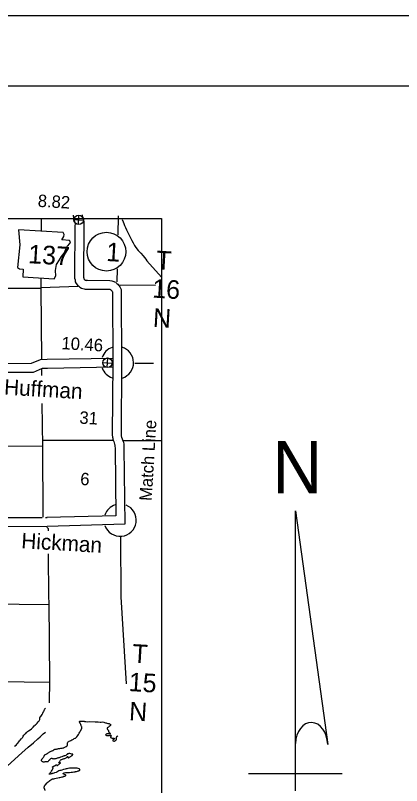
# Model space of a CAD drawing. Extents: x 1366406 to 1373462, y 376856 to 381998.
# Drawn here: x 1368569.5 to 1368782.4, y 380847.8 to 381272.9 of the extents above; entities that cross this region are included whole.
import ezdxf

# ---------------------------------------------------------------- set-up
doc = ezdxf.new("R2010")
doc.units = 0
for name, color, linetype in [('1', 7, 'Continuous'), ('10', 7, 'Continuous'), ('21', 7, 'Continuous'), ('24', 7, 'Continuous'), ('25', 7, 'Continuous'), ('26', 7, 'Continuous'), ('27', 7, 'Continuous'), ('30', 7, 'Continuous'), ('4', 7, 'Continuous'), ('5', 7, 'Continuous'), ('9', 7, 'Continuous'), ('R_Border', 7, 'Continuous'), ('R_Draft', 7, 'Continuous'), ('R_No Plot', 7, 'Continuous')]:
    doc.layers.add(name, color=color, linetype=linetype)

msp = doc.modelspace()

# ---------------------------------------------------------------- linework, layer by layer
at = {"layer": '1'}
for points in [[(1368628.33, 381160.28), (1368628.8, 381158.91), (1368629.25, 381157.94), (1368629.67, 381156.93), (1368630.1, 381155.8), (1368630.65, 381154.61), (1368631.28, 381153.39), (1368632.19, 381151.53), (1368632.91, 381150.04), (1368633.69, 381148.57), (1368634.37, 381147.38), (1368635.16, 381145.97), (1368635.84, 381144.85), (1368637.2, 381143.2), (1368638.65, 381141.69), (1368639.87, 381140.24), (1368641.32, 381138.34), (1368642.02, 381137.41), (1368650.02, 381128.45)], [(1368554.48, 380847.55), (1368556.89, 380850.57), (1368559.23, 380852.98), (1368561.82, 380855.68), (1368564.84, 380858.6), (1368569.09, 380862.39), (1368572.97, 380865.84), (1368576.42, 380868.99), (1368579.38, 380871.45), (1368581.89, 380873.6), (1368583.05, 380874.76), (1368584.83, 380876.35), (1368586.11, 380877.32)]]:
    msp.add_lwpolyline(points, dxfattribs=at)
at = {"layer": '10'}
for points in [[(1368606.21, 381162.78), (1368606.27, 381161.45), (1368606.3, 381161.35), (1368606.46, 381160.99), (1368606.93, 381159.86), (1368607.14, 381159.03), (1368607.23, 381157.91), (1368607.14, 381156.5), (1368606.99, 381128.83), (1368606.98, 381128.37), (1368607.1, 381127.9), (1368607.16, 381127.52), (1368607.32, 381127.29), (1368607.44, 381127.18), (1368607.8, 381126.86), (1368607.94, 381126.78), (1368607.97, 381126.77), (1368608.16, 381126.72), (1368608.63, 381126.67), (1368608.8, 381126.64), (1368609.37, 381126.7), (1368621.54, 381126.65), (1368622.69, 381126.45), (1368623.21, 381126.27), (1368623.71, 381126.1), (1368624.16, 381125.88), (1368624.77, 381125.57), (1368625.1, 381125.23), (1368625.46, 381124.95), (1368625.98, 381124.47), (1368626.39, 381123.95), (1368626.69, 381123.54), (1368627.02, 381123.02), (1368627.23, 381122.66), (1368627.84, 381121.59), (1368627.84, 381119.51), (1368628.03, 381081.37)], [(1368601.36, 381162.55), (1368601.45, 381160.69), (1368601.71, 381159.71), (1368602, 381159.06), (1368602.3, 381158.33), (1368602.33, 381158.24), (1368602.36, 381157.86), (1368602.28, 381156.67), (1368602.13, 381128.84), (1368602.12, 381127.77), (1368602.33, 381126.96), (1368602.49, 381125.81), (1368603.01, 381124.97), (1368603.66, 381124.05), (1368604.18, 381123.57), (1368604.96, 381122.88), (1368605.98, 381122.3), (1368606.67, 381122.08), (1368607.32, 381121.93), (1368607.98, 381121.85), (1368608.69, 381121.74), (1368609.61, 381121.84), (1368621.11, 381121.79), (1368621.49, 381121.72), (1368621.65, 381121.67), (1368621.83, 381121.61), (1368621.9, 381121.57), (1368622.29, 381121.26), (1368622.41, 381121.14), (1368622.52, 381121.01), (1368622.67, 381120.8), (1368622.86, 381120.51), (1368622.98, 381120.3), (1368622.98, 381119.51), (1368623.17, 381081.35)], [(1368562.95, 381080.82), (1368578.37, 381080.87), (1368583.33, 381083.02), (1368587, 381083.09)], [(1368587, 381083.09), (1368623.28, 381083.75)], [(1368562.96, 381075.96), (1368579.39, 381076.01), (1368584.39, 381078.18), (1368587.09, 381078.23)], [(1368623.17, 381081.38), (1368622.84, 381041.4), (1368622.91, 381040.15), (1368623.09, 381039.5), (1368623.19, 381038.98), (1368623.4, 381038.44), (1368623.67, 381037.62), (1368624.09, 381036.32), (1368624.31, 381035.83), (1368624.32, 381035.81), (1368624.34, 381035.2), (1368624.39, 381034), (1368624.83, 380996.74), (1368586.84, 380995.73)], [(1368628.03, 381081.34), (1368627.71, 381041.5), (1368627.74, 381040.92), (1368627.82, 381040.63), (1368627.87, 381040.37), (1368627.98, 381040.09), (1368628.3, 381039.11), (1368628.62, 381038.1), (1368629.01, 381037.28), (1368629.16, 381036.29), (1368629.2, 381035.39), (1368629.25, 381034.12), (1368629.74, 380992.01), (1368586.97, 380990.88)], [(1368587.09, 381078.23), (1368623.26, 381078.89)], [(1368506.3, 380996.03), (1368545.22, 380995.76), (1368584.24, 380995.74)], [(1368586.04, 380995.73), (1368586.9, 380995.73)], [(1368586.04, 380995.73), (1368586.9, 380995.73)], [(1368505.66, 380991.17), (1368545.2, 380990.9), (1368586.9, 380990.87)]]:
    msp.add_lwpolyline(points, dxfattribs=at)
at = {"layer": '21'}
msp.add_lwpolyline([(1368571.2, 381154.46), (1368571.94, 381146.18), (1368570.66, 381133.77), (1368571.72, 381133.02), (1368573.77, 381132.9), (1368573.51, 381128.52), (1368590.75, 381127.5), (1368591.67, 381129.23), (1368591.57, 381132.12), (1368592.17, 381135.38), (1368593.83, 381137.89), (1368594.9, 381139.75), (1368596.39, 381141.72), (1368597.34, 381143.86), (1368598.13, 381145.6), (1368599.45, 381147.03), (1368599.78, 381147.97), (1368599.27, 381148.69), (1368595.03, 381148.94), (1368596.1, 381150.8), (1368596.31, 381152.02), (1368595.8, 381153)], close=True, dxfattribs=at)
at = {"layer": '24'}
for centre, start, end in [((1368625.7, 381081.24), 109.0096, 161.2793), ((1368625.7, 381081.24), 287.6669, 73.5601), ((1368625.7, 381081.24), 199.4118, 250.8269), ((1368627.19, 380994.31), 107.5517, 161.9642), ((1368627.19, 380994.31), 199.1348, 68.4731)]:
    msp.add_arc(centre, 8.91, start, end, dxfattribs=at)
at = {"layer": '26'}
for p, q in [((1368604.21, 381157.39), (1368604.52, 381162.65)), ((1368601.74, 381160.18), (1368606.99, 381159.87)), ((1368620.1, 381078.54), (1368620.41, 381083.8)), ((1368617.62, 381081.33), (1368622.88, 381081.02))]:
    msp.add_line(p, q, dxfattribs=at)
for centre in [(1368604.37, 381160.02), (1368620.25, 381081.17)]:
    msp.add_circle(centre, 2.63, dxfattribs=at)
at = {"layer": '27'}
msp.add_circle((1368619.66, 381142.47), 10.69, dxfattribs=at)
at = {"layer": '30'}
for p, q in [((1368648.84, 381122.05), (1368648.84, 381122.05)), ((1368635.68, 380904.93), (1368635.68, 380904.93))]:
    msp.add_line(p, q, dxfattribs=at)
at = {"layer": '4'}
for points in [[(1368583.71, 381160.51), (1368583.66, 381154.11)], [(1368583.44, 381127.62), (1368583.4, 381122.64), (1368583.43, 381122.32), (1368583.87, 381083.07)], [(1368583.88, 381077.86), (1368583.91, 381074.06)], [(1368584.07, 381058.75), (1368584.31, 381035.14), (1368584.54, 380995.99)], [(1368584.31, 381035.14), (1368545.41, 381034.92), (1368541.32, 381034.92), (1368502.74, 381035.1), (1368498.53, 381035.14), (1368459.55, 381035.47), (1368454.86, 381035.64), (1368438.23, 381035.5)], [(1368584.27, 381038.38), (1368623.33, 381038.51)], [(1368628.99, 381038.34), (1368650.02, 381038.23)], [(1368587.67, 380988.34), (1368587.66, 380989.48), (1368586.82, 380990.5)], [(1368588.33, 380893.56), (1368588.46, 380905.81), (1368588.03, 380948.77), (1368587.89, 380951.85), (1368587.74, 380975.73)]]:
    msp.add_lwpolyline(points, dxfattribs=at)
at = {"layer": '5'}
for points in [[(1368626.05, 381162.24), (1368625.88, 381151.8)], [(1368625.58, 381133.06), (1368625.46, 381125.87)], [(1368526.04, 381121.73), (1368540.07, 381122.28), (1368583.43, 381122.32)], [(1368583.4, 381122.64), (1368604.07, 381123.38)], [(1368627.11, 381124.13), (1368646.66, 381124.06)], [(1368635.38, 381081), (1368645.57, 381080.96)], [(1368625.19, 381038.52), (1368625.19, 381038.52)], [(1368627.36, 380985.06), (1368627.68, 380951.94), (1368630.6, 380904.03)], [(1368554.87, 380948.03), (1368588.04, 380947.8)], [(1368503.5, 380905.88), (1368545.94, 380905.51), (1368588.45, 380904.94)]]:
    msp.add_lwpolyline(points, dxfattribs=at)
at = {"layer": '9'}
for points in [[(1368568.99, 380869.55), (1368569.93, 380870.19), (1368570.49, 380870.85), (1368570.78, 380871.22), (1368571.27, 380871.89), (1368571.7, 380872.45), (1368572.01, 380872.82), (1368572.63, 380873.53), (1368572.94, 380873.86), (1368573.23, 380874.23), (1368573.49, 380874.6), (1368573.82, 380875.1), (1368574.18, 380875.6), (1368574.54, 380876), (1368574.88, 380876.37), (1368575.13, 380876.61), (1368575.54, 380877.09), (1368575.88, 380877.44), (1368576.04, 380877.6), (1368576.74, 380878.06), (1368577.63, 380878.51), (1368578.38, 380879.16), (1368579.25, 380880.09), (1368579.8, 380880.75), (1368580.29, 380881.23), (1368580.62, 380881.52), (1368581.03, 380881.97), (1368581.43, 380882.3), (1368582.01, 380882.96), (1368582.18, 380883.17), (1368582.48, 380883.57), (1368582.66, 380883.88), (1368582.84, 380884.33), (1368582.88, 380884.7), (1368582.88, 380884.94), (1368582.9, 380885.07), (1368582.95, 380885.32), (1368583.06, 380885.62), (1368583.18, 380885.73), (1368583.47, 380885.96), (1368583.88, 380886.52), (1368584.16, 380887.08), (1368584.36, 380887.45), (1368584.59, 380887.87), (1368584.95, 380888.65), (1368585.23, 380889.16), (1368585.31, 380889.31), (1368585.54, 380889.79), (1368585.69, 380890.08), (1368585.77, 380890.24), (1368585.97, 380890.51)], [(1368591.26, 380867.89), (1368591.67, 380867.96), (1368592.07, 380868), (1368592.4, 380868.04), (1368592.77, 380868.1), (1368593.28, 380868.25), (1368593.52, 380868.34), (1368593.99, 380868.37), (1368594.52, 380868.42), (1368594.9, 380868.47), (1368595.29, 380868.53), (1368595.72, 380868.6), (1368596.11, 380868.69), (1368596.29, 380868.77), (1368596.71, 380868.95), (1368597.1, 380869.15), (1368597.41, 380869.31), (1368597.67, 380869.47), (1368597.9, 380869.68), (1368598.01, 380869.83), (1368598.14, 380870.14), (1368598.18, 380870.25), (1368598.16, 380870.64), (1368598.18, 380870.99), (1368598.21, 380871.2), (1368598.23, 380871.41), (1368598.37, 380871.83), (1368598.49, 380871.96), (1368598.85, 380872.17), (1368599.19, 380872.35), (1368599.62, 380872.56), (1368600.06, 380872.76), (1368600.5, 380872.98), (1368600.76, 380873.11), (1368601.13, 380873.28), (1368601.48, 380873.42), (1368601.93, 380873.75), (1368602.34, 380873.97), (1368602.64, 380874.07), (1368603.02, 380874.28), (1368603.34, 380874.7), (1368603.83, 380875.4), (1368604.17, 380875.96), (1368604.66, 380876.69), (1368605.05, 380877.32), (1368605.39, 380878.06), (1368606.03, 380879.41), (1368606.09, 380879.75), (1368606.09, 380879.83), (1368606.13, 380880.03), (1368606.13, 380880.04), (1368606.06, 380880.17), (1368605.98, 380880.34), (1368605.92, 380880.47), (1368605.77, 380880.74), (1368605.64, 380881.04), (1368605.48, 380881.46), (1368605.29, 380881.85), (1368605.17, 380882.08), (1368605.08, 380882.31), (1368605.03, 380882.39), (1368604.92, 380882.57), (1368604.9, 380882.62), (1368604.84, 380882.82), (1368604.82, 380882.96), (1368604.82, 380883.01), (1368604.8, 380883.11), (1368604.8, 380883.13), (1368604.84, 380883.21), (1368604.84, 380883.23), (1368604.88, 380883.26), (1368605.03, 380883.32), (1368605.36, 380883.4), (1368605.65, 380883.43), (1368606.17, 380883.43), (1368606.64, 380883.43), (1368606.96, 380883.41), (1368607.32, 380883.33), (1368607.64, 380883.23), (1368608.23, 380883.13), (1368609.28, 380883.08), (1368610.12, 380883.11), (1368613.41, 380882.92), (1368615.04, 380882.92), (1368616.19, 380882.86), (1368616.74, 380882.9), (1368617.53, 380882.93), (1368618.26, 380882.83), (1368618.59, 380882.68), (1368619.15, 380882.51), (1368619.56, 380882.38), (1368619.91, 380882.28), (1368620.43, 380882.15), (1368620.77, 380882.07), (1368621.07, 380881.99), (1368621.34, 380881.9), (1368621.62, 380881.76), (1368621.76, 380881.71), (1368621.81, 380881.66), (1368621.88, 380881.56), (1368621.94, 380881.43)], [(1368621.94, 380881.43), (1368621.94, 380881.27), (1368621.89, 380881.05), (1368621.68, 380880.78), (1368621.21, 380880.42), (1368620.95, 380880.21), (1368620.72, 380880.06), (1368620.38, 380879.88), (1368620.09, 380879.69), (1368620.02, 380879.53), (1368620.04, 380879.33), (1368620.1, 380879.14), (1368620.31, 380878.86), (1368620.35, 380878.79), (1368620.51, 380878.64), (1368620.67, 380878.42), (1368620.77, 380878.27), (1368620.8, 380878.19), (1368620.75, 380877.93), (1368620.8, 380877.71), (1368620.91, 380877.55), (1368620.99, 380877.42), (1368621.06, 380877.26), (1368621.1, 380877.16), (1368621.22, 380876.96), (1368621.35, 380876.87), (1368621.54, 380876.78), (1368621.75, 380876.72), (1368621.87, 380876.52), (1368621.7, 380876.37), (1368621.49, 380876.34), (1368621.33, 380876.33), (1368621.05, 380876.3), (1368620.47, 380876.31), (1368620.18, 380876.33), (1368619.92, 380876.3), (1368619.56, 380876.23), (1368619.42, 380876.15), (1368619.27, 380875.99), (1368619.22, 380875.86), (1368619.24, 380875.76), (1368619.35, 380875.66), (1368619.63, 380875.52), (1368619.84, 380875.5), (1368620.06, 380875.48), (1368620.21, 380875.45), (1368620.4, 380875.45), (1368620.58, 380875.47), (1368620.58, 380875.48), (1368620.74, 380875.5), (1368620.94, 380875.51), (1368621.1, 380875.5), (1368621.23, 380875.5), (1368621.36, 380875.51), (1368621.54, 380875.58), (1368621.72, 380875.66), (1368621.85, 380875.72), (1368621.91, 380875.74), (1368621.99, 380875.71), (1368622.16, 380875.66), (1368622.16, 380875.64), (1368622.35, 380875.51), (1368622.37, 380875.39), (1368622.32, 380875.35), (1368622.28, 380875.3), (1368622.19, 380875.18), (1368622.04, 380874.96), (1368621.99, 380874.84), (1368621.94, 380874.69), (1368621.94, 380874.58), (1368621.93, 380874.42), (1368621.99, 380874.32), (1368622.07, 380874.27), (1368622.2, 380874.19), (1368622.38, 380874.12), (1368622.51, 380874.09), (1368622.77, 380874.02), (1368623.01, 380873.99), (1368623.19, 380873.97), (1368623.51, 380873.96), (1368623.56, 380873.97), (1368623.76, 380873.99), (1368623.9, 380873.96), (1368623.95, 380873.92), (1368623.97, 380873.89), (1368624, 380873.89), (1368624.1, 380873.73), (1368624.05, 380873.63), (1368623.85, 380873.47), (1368623.69, 380873.37), (1368623.46, 380873.24), (1368623.27, 380873.09), (1368623.15, 380872.95), (1368623.15, 380872.83), (1368623.17, 380872.7), (1368623.24, 380872.6), (1368623.33, 380872.52), (1368623.74, 380872.41), (1368624.01, 380872.42), (1368624.24, 380872.5), (1368624.44, 380872.6)], [(1368624.44, 380872.6), (1368624.82, 380872.83), (1368625, 380872.97), (1368625.1, 380873.04), (1368625.23, 380873.2), (1368625.28, 380873.48), (1368625.28, 380873.69), (1368625.28, 380873.93), (1368625.25, 380874.2), (1368625.23, 380874.31), (1368625.22, 380874.46), (1368625.25, 380874.6), (1368625.3, 380874.77), (1368625.38, 380874.9), (1368625.45, 380874.96), (1368625.56, 380875.04), (1368625.67, 380875.11), (1368625.77, 380875.16), (1368625.88, 380875.2)], [(1368600.6, 380865.24), (1368599.93, 380865.42), (1368599.38, 380865.5), (1368599.22, 380865.52), (1368598.98, 380865.51), (1368598.65, 380865.38), (1368598.51, 380865.33), (1368598.43, 380865.33), (1368598.33, 380865.31), (1368598.2, 380865.26), (1368598.04, 380865.1), (1368597.97, 380865.02), (1368597.65, 380864.73), (1368597.21, 380864.47), (1368596.67, 380864.26), (1368596.36, 380864.18), (1368596.14, 380864.14), (1368595.78, 380864.05), (1368595.47, 380863.92), (1368595.03, 380863.72), (1368594.32, 380863.43), (1368593.65, 380863.19), (1368593.3, 380863.08), (1368592.78, 380862.98), (1368592.49, 380862.95), (1368592.13, 380862.82), (1368591.79, 380862.67), (1368591.25, 380862.55), (1368591.06, 380862.5), (1368590.75, 380862.48), (1368590.44, 380862.52), (1368590.2, 380862.57), (1368589.96, 380862.65), (1368589.65, 380862.75), (1368589.53, 380862.78), (1368589.47, 380862.8), (1368589.39, 380862.81), (1368589.24, 380862.8), (1368589.08, 380862.75), (1368588.87, 380862.57), (1368588.64, 380862.31), (1368588.32, 380861.97), (1368588.17, 380861.81), (1368587.85, 380861.63), (1368587.81, 380861.58), (1368587.67, 380861.4), (1368587.6, 380861.17), (1368587.52, 380861.02), (1368587.34, 380860.99), (1368587.1, 380860.99), (1368586.77, 380860.98), (1368586.4, 380860.96), (1368586.01, 380860.95), (1368585.77, 380860.92), (1368585.64, 380860.92), (1368585.38, 380860.82), (1368585.07, 380860.77), (1368584.89, 380860.76), (1368584.68, 380860.81), (1368584.49, 380860.92), (1368584.29, 380861.02), (1368584.13, 380861.18), (1368583.97, 380861.33), (1368583.92, 380861.39), (1368583.89, 380861.49), (1368583.86, 380861.64), (1368583.82, 380861.82), (1368583.86, 380861.95), (1368583.97, 380862.19), (1368584.1, 380862.36), (1368584.26, 380862.58), (1368584.51, 380862.94), (1368584.74, 380863.27), (1368584.88, 380863.46), (1368585.06, 380863.74), (1368585.29, 380864.03), (1368585.39, 380864.29), (1368585.47, 380864.45), (1368585.58, 380864.62), (1368585.74, 380864.8), (1368585.92, 380865.01), (1368586.04, 380865.04), (1368586.34, 380865.19), (1368586.6, 380865.32), (1368586.83, 380865.4), (1368587.06, 380865.44), (1368587.32, 380865.62), (1368587.58, 380865.88), (1368587.82, 380866.16), (1368588.11, 380866.39), (1368588.44, 380866.53), (1368588.89, 380866.69), (1368589.23, 380866.84), (1368589.51, 380866.94), (1368589.66, 380866.98), (1368590, 380867.11), (1368590.21, 380867.21), (1368590.48, 380867.36), (1368590.74, 380867.57), (1368590.91, 380867.73), (1368591.26, 380867.89)], [(1368590.04, 380857.85), (1368590.03, 380857.87), (1368589.98, 380857.97), (1368589.96, 380858.1), (1368590.01, 380858.18), (1368590.17, 380858.29), (1368590.34, 380858.41), (1368590.6, 380858.57), (1368590.82, 380858.67), (1368591.15, 380858.78), (1368591.47, 380858.99), (1368591.6, 380859.04), (1368591.68, 380859.1), (1368591.83, 380859.22), (1368591.93, 380859.28), (1368592.06, 380859.35), (1368592.15, 380859.35), (1368592.17, 380859.35), (1368592.2, 380859.27), (1368592.22, 380859.2), (1368592.23, 380859.07), (1368592.28, 380858.94), (1368592.4, 380858.89), (1368592.44, 380858.87), (1368592.53, 380858.89), (1368592.62, 380858.92), (1368592.72, 380859), (1368592.9, 380859.15), (1368593.06, 380859.3), (1368593.44, 380859.54), (1368593.7, 380859.83), (1368593.86, 380859.98), (1368593.92, 380860.03), (1368594.12, 380860.11), (1368594.26, 380860.22), (1368594.25, 380860.32), (1368594.25, 380860.35), (1368594.18, 380860.43), (1368594.17, 380860.45), (1368594.07, 380860.47), (1368593.92, 380860.45), (1368593.81, 380860.43), (1368593.63, 380860.4), (1368593.49, 380860.35), (1368593.39, 380860.34), (1368593.32, 380860.35), (1368593.28, 380860.4), (1368593.31, 380860.58), (1368593.71, 380860.96), (1368593.97, 380861.27), (1368594.1, 380861.46), (1368594.28, 380861.77), (1368594.45, 380861.97), (1368594.74, 380862.14), (1368595.05, 380862.27), (1368595.34, 380862.37), (1368595.71, 380862.5), (1368596.02, 380862.6), (1368596.39, 380862.68), (1368596.77, 380862.81), (1368597.16, 380862.97), (1368597.46, 380863.18), (1368597.61, 380863.31), (1368597.84, 380863.52), (1368597.98, 380863.65), (1368598.08, 380863.71), (1368598.24, 380863.78), (1368598.31, 380863.78), (1368598.37, 380863.78), (1368598.45, 380863.71), (1368598.45, 380863.65), (1368598.44, 380863.57), (1368598.42, 380863.49), (1368598.44, 380863.35), (1368598.44, 380863.31), (1368598.47, 380863.19), (1368598.5, 380863.11), (1368598.53, 380863.09), (1368598.57, 380863.09), (1368598.6, 380863.11), (1368598.66, 380863.14), (1368598.78, 380863.22), (1368599.02, 380863.37), (1368599.3, 380863.53), (1368599.64, 380863.73), (1368599.91, 380863.92), (1368600.24, 380864.13), (1368600.47, 380864.29), (1368600.6, 380864.39), (1368600.74, 380864.51), (1368600.82, 380864.57), (1368600.89, 380864.67), (1368600.99, 380864.77), (1368601.04, 380864.85), (1368601.05, 380864.86), (1368601.08, 380864.94), (1368601.07, 380865.01), (1368601.05, 380865.11), (1368600.97, 380865.16), (1368600.83, 380865.21), (1368600.6, 380865.24)], [(1368585.95, 380848.04), (1368586.96, 380849.3), (1368587.51, 380849.87), (1368588.08, 380850.34), (1368588.47, 380850.67), (1368589.04, 380851.06), (1368589.45, 380851.27), (1368589.92, 380851.46), (1368590.58, 380851.58), (1368591.25, 380851.7), (1368591.93, 380851.85), (1368592.85, 380852.14), (1368593.57, 380852.25), (1368593.96, 380852.28), (1368594.62, 380852.41), (1368595.19, 380852.6), (1368595.56, 380852.72), (1368596.15, 380852.93), (1368596.39, 380852.99), (1368596.68, 380853.06), (1368597.01, 380853.15), (1368597.23, 380853.4), (1368597.28, 380853.5), (1368597.25, 380853.63), (1368597.15, 380853.67), (1368596.86, 380853.84), (1368596.49, 380853.95), (1368596.34, 380854), (1368596.29, 380854.04), (1368596.05, 380854.17), (1368595.94, 380854.28), (1368595.87, 380854.36), (1368595.84, 380854.51), (1368596, 380854.75), (1368596.33, 380854.9), (1368597.04, 380854.96), (1368597.54, 380854.99), (1368598.08, 380855.03), (1368599.23, 380855.1), (1368600.14, 380855.17), (1368600.95, 380855.29), (1368601.76, 380855.45), (1368602.44, 380855.48), (1368602.67, 380855.5), (1368603.14, 380855.61), (1368603.71, 380855.79), (1368604.13, 380855.92), (1368604.37, 380856), (1368604.58, 380856.1), (1368604.8, 380856.19), (1368604.97, 380856.32), (1368605.06, 380856.44), (1368605.07, 380856.62), (1368605.01, 380856.8), (1368604.67, 380857.06), (1368604.07, 380857.24), (1368603.45, 380857.36), (1368602.59, 380857.44), (1368601.59, 380857.51), (1368601.08, 380857.48), (1368600.19, 380857.46), (1368599.22, 380857.37), (1368598.44, 380857.26), (1368597.82, 380857.13), (1368597.4, 380857.03), (1368596.93, 380856.9), (1368595.98, 380856.73), (1368595.03, 380856.4), (1368594.56, 380856.23), (1368594.03, 380856.05), (1368593.49, 380855.87), (1368592.84, 380855.56), (1368592.34, 380855.25), (1368591.93, 380855.13), (1368591.25, 380854.92), (1368590.94, 380854.79), (1368590.62, 380854.67), (1368590.17, 380854.53), (1368589.79, 380854.43), (1368589.48, 380854.33), (1368589.13, 380854.25), (1368588.67, 380854.17), (1368588.56, 380854.13), (1368588.43, 380854.11), (1368588.28, 380854.06), (1368588.17, 380854.08), (1368588.15, 380854.18), (1368588.14, 380854.24), (1368588.22, 380854.35), (1368588.41, 380854.58), (1368588.69, 380854.87), (1368589.1, 380855.36), (1368589.39, 380855.79), (1368589.67, 380856.31), (1368589.88, 380856.68), (1368590.06, 380856.99), (1368590.17, 380857.3), (1368590.2, 380857.49), (1368590.22, 380857.67), (1368590.19, 380857.77), (1368590.04, 380857.85)], [(1368585.93, 380845.03), (1368585.82, 380845.35), (1368585.72, 380845.52), (1368585.6, 380845.79), (1368585.48, 380845.97), (1368585.42, 380846.14), (1368585.33, 380846.33), (1368585.29, 380846.38), (1368585.28, 380846.43), (1368585.26, 380846.59), (1368585.25, 380846.8), (1368585.3, 380847.04), (1368585.38, 380847.17), (1368585.45, 380847.3), (1368585.55, 380847.51), (1368585.58, 380847.59), (1368585.64, 380847.72), (1368585.76, 380847.9), (1368585.95, 380848.04)]]:
    msp.add_lwpolyline(points, dxfattribs=at)
at = {"layer": 'R_Border'}
msp.add_line((1367815.86, 381233.92), (1370977.66, 381233.92), dxfattribs=at)
at = {"layer": 'R_Draft'}
for p, q in [((1368723.85, 380999.41), (1368741.68, 380870.52)), ((1368723.85, 380844.85), (1368723.85, 380999.41)), ((1368698.04, 380854.41), (1368749.65, 380854.41))]:
    msp.add_line(p, q, dxfattribs=at)
msp.add_ellipse((1368732.76, 380870.25), major_axis=(-0.38, 12.39), ratio=0.719778, start_param=4.712385, end_param=7.768526, dxfattribs=at)
at = {"layer": 'R_No Plot'}
msp.add_line((1367691.85, 381272.86), (1371025.18, 381272.86), dxfattribs=at)
msp.add_lwpolyline([(1367691.79, 381272.86), (1371025.18, 381272.86), (1371025.18, 379139.49), (1367691.79, 379139.49)], close=True, dxfattribs=at)
msp.add_lwpolyline([(1367869.99, 380474.3), (1367869.99, 381160.75), (1368650.02, 381160.75), (1368650.02, 380474.3), (1367869.99, 380474.3)], dxfattribs=at)

# ---------------------------------------------------------------- texts
at = {"layer": '21'}
msp.add_text('137', height=10.264, rotation=356.6294, dxfattribs=at).set_placement((1368576.31, 381136.15))
at = {"layer": '24'}
for s, p in [('Huffman', (1368563.06, 381063.61)), ('Hickman', (1368572.53, 380978.83))]:
    msp.add_text(s, height=8.554, rotation=356.6294, dxfattribs=at).set_placement(p)
at = {"layer": '25'}
for s, p in [('8.82', (1368581.64, 381167.25)), ('10.46', (1368594.71, 381088.69))]:
    msp.add_text(s, height=6.843, rotation=356.6294, dxfattribs=at).set_placement(p)
at = {"layer": '27'}
msp.add_text('1', height=10.26, rotation=356.6294, dxfattribs=at).set_placement((1368619.36, 381137.35))
at = {"layer": '30'}
for s, height, rotation, p in [('T', 10.26, 356.6294, (1368646.85, 381132.82)), ('16', 10.264, 356.6294, (1368644.72, 381117.16)), ('N', 10.26, 356.6294, (1368645.11, 381101)), ('Match Line', 6.843, 86.6294, (1368644.61, 381004.77)), ('T', 10.26, 356.6294, (1368633.69, 380915.7)), ('15', 10.264, 356.6294, (1368631.75, 380900.02)), ('N', 10.26, 356.6294, (1368631.94, 380883.87))]:
    msp.add_text(s, height=height, rotation=rotation, dxfattribs=at).set_placement(p)
at = {"layer": '5'}
for s, height, p in [('31', 6.843, (1368604.61, 381047.61)), ('6', 6.84, (1368605.06, 381013.74))]:
    msp.add_text(s, height=height, rotation=356.6294, dxfattribs=at).set_placement(p)
at = {"layer": 'R_Draft'}
msp.add_text('N', height=28.77, dxfattribs=at).set_placement((1368711.02, 381009.13))

doc.saveas('drawing.dxf')
